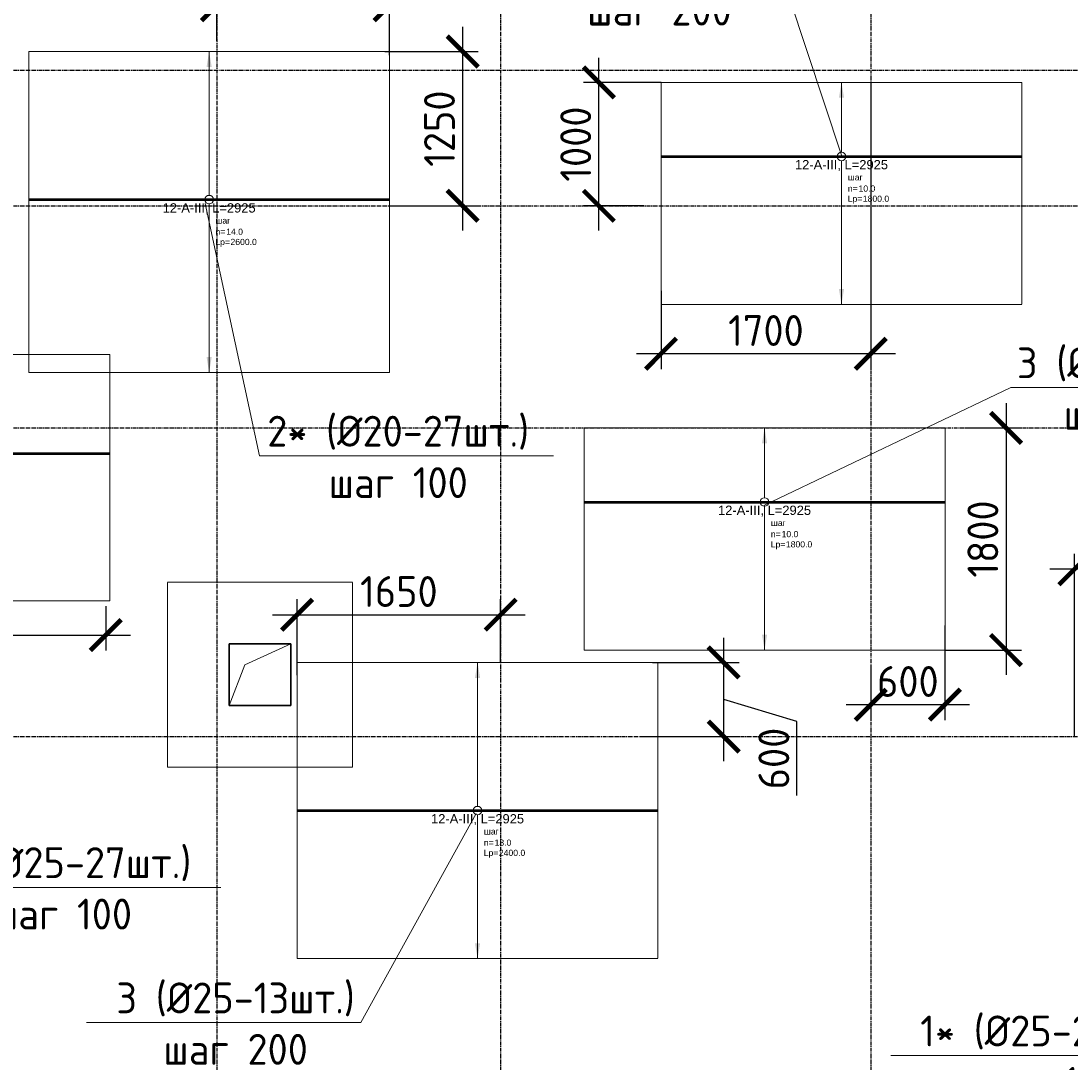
# Model space of a CAD drawing. Header units: millimetres. Extents: x -93479 to 1057970, y -66333 to 172656.
# Tile 324 of 473: x 575681 to 584191, y 37656 to 46100. Entities that reach past the tile are written whole.
import ezdxf
from ezdxf import colors
from ezdxf.entities.mleader import LeaderData, LeaderLine
from ezdxf.enums import TextEntityAlignment as Align
from ezdxf.math import Vec2, Vec3

# ---------------------------------------------------------------- set-up
doc = ezdxf.new("R2010")
doc.units = ezdxf.units.MM
doc.set_wipeout_variables(frame=1)
for name, pattern in [('01 Штриховая _4 мм_', [6, 3.5, -2.5]), ('______5', [1100, 800, -100, 100, -100]), ('GOST2.303 4', [7, 5, -2, 0]), ('HIDDEN2', [4.7625, 3.175, -1.5875]), ('осевая', [50.8, 31.75, -6.35, 6.35, -6.35])]:
    doc.linetypes.add(name, pattern=pattern)
for name, color, linetype, lineweight in [('0 Фундамент', 5, 'Continuous', 30), ('АрмСтер', 2, 'Continuous', 50), ('контур распр. стерхней', 2, 'GOST2.303 4', 20), ('Оси', 40, '______5', 18), ('подоснова', 151, 'Continuous', 5), ('РАЗМЕРЫ', 7, 'Continuous', 9)]:
    doc.layers.add(name, color=color, linetype=linetype, lineweight=lineweight)
doc.layers.add('АрмСтер_атрибуты', color=2, linetype='Continuous', lineweight=0, plot=False)
doc.styles.add('GOST-2.304_Type-B', font='GOST_Common.ttf')
doc.styles.get("Standard").update_dxf_attribs({"font": 'arial.ttf'})
doc.styles.add('Аннотативный', font='arial.ttf')
doc.dimstyles.new('СПДС', dxfattribs={"dimscale": 100, "dimtxt": 2.5, "dimasz": 2.5, "dimexe": 1.25, "dimexo": 0, "dimtad": 1, "dimdec": 0, "dimtxsty": 'GOST-2.304_Type-B', "dimblk": 'ARCHTICK', "dimcen": 2.5, "dimdle": 2, "dimadec": 0, "dimazin": 2, "dimtfac": 0.75, "dimtdec": 0, "dimtmove": 1, "dimatfit": 3, "dimfxl": 1, "dimtolj": 1, "dimarcsym": 1})

# ---------------------------------------------------------------- blocks, each defined once
blk = doc.blocks.new('оси')
at = {"layer": 'Оси', "color": 7, "linetype": 'осевая', "lineweight": 25, "transparency": 33554687}
for p, q in [((36213.5, 151.4), (36213.5, -36280.2)), ((38513.5, 151.4), (38513.5, -36280.2)), ((41513.5, 151.4), (41513.5, -36280.2)), ((-11815.1, -9706.9), (53620.6, -9706.9)), ((-11815.1, -10806.9), (53620.6, -10806.9)), ((-11815.1, -12606.9), (53620.6, -12606.9)), ((-11815.1, -15106.9), (53620.6, -15106.9))]:
    blk.add_line(p, q, dxfattribs=at)
blk = doc.blocks.new('_None')
blk = doc.blocks.new('*U532')
at = {"layer": 'РАЗМЕРЫ'}
for p, q in [((112.5, 1200), (-112.5, 1200)), ((112.5, -1200), (-112.5, -1200))]:
    blk.add_line(p, q, dxfattribs=at)
at = {"layer": 'РАЗМЕРЫ', "ltscale": 15}
blk.add_line((0, -1200), (0, 1200), dxfattribs=at)
at = {"layer": 'РАЗМЕРЫ'}
for points in [[(0, 1200), (20.9, 1074.8), (-20.9, 1074.8)], [(0, -1200), (20.9, -1074.8), (-20.9, -1074.8)]]:
    blk.add_solid(points, dxfattribs=at)
at = {"layer": 'АрмСтер_атрибуты', "color": 215, "ltscale": 15, "style": 'Аннотативный'}
for s, p in [('шаг', (51.4, -194.2)), ('n=', (51.4, -285.1)), ('Lр=', (50.2, -367.8))]:
    blk.add_text(s, height=50, dxfattribs=at).set_placement(p)
at = {"layer": 'АрмСтер_атрибуты', "style": 'Аннотативный', "flags": 8}
blk.add_attdef('ПОЗ', (110, 29.6), '', height=75, dxfattribs=at)
at = {"layer": 'АрмСтер_атрибуты', "flags": 9}
for tag, p in [('МАССА', (-1033.5, -10.5)), ('ОБОЗНАЧЕНИЕ', (-1033.5, -124.4))]:
    blk.add_attdef(tag, p, '', height=75, dxfattribs=at)
at = {"layer": 'АрмСтер_атрибуты', "color": 215, "style": 'Аннотативный'}
for tag, p, flags in [('ШАГ', (190.9, -194.2), 10), ('КОЛ', (138, -285.1), 8), ('ШИРИНА', (172.9, -367.8), 8)]:
    blk.add_attdef(tag, p, '', height=50, dxfattribs=dict(at, flags=flags))
at = {"linetype": 'Continuous', "lineweight": 0}
blk.add_wipeout([(35, 0), (28.3, 20.6), (10.8, 33.3), (-10.8, 33.3), (-28.3, 20.6), (-35, 0), (-28.3, -20.6), (-10.8, -33.3), (10.8, -33.3), (28.3, -20.6)], dxfattribs=at)
at = {"color": 0, "linetype": 'ByBlock', "lineweight": -2, "ltscale": 100}
blk.add_line((-1462.5, 0), (1462.5, 0), dxfattribs=at)
at = {"layer": 'РАЗМЕРЫ'}
blk.add_circle((0, 0), 35, dxfattribs=at)
at = {"layer": 'АрмСтер_атрибуты', "style": 'Аннотативный', "flags": 8}
blk.add_attdef('НАИМЕНОВАНИЕ', text='', height=75, dxfattribs=at).set_placement((0, -29.3), align=Align.TOP_CENTER)
blk = doc.blocks.new('_ArchTick')
at = {"color": 0, "linetype": 'ByBlock', "const_width": 0.15}
blk.add_lwpolyline([(-0.5, -0.5), (0.5, 0.5)], dxfattribs=at)
blk = doc.blocks.new('*D578')
at = {"layer": 'DEFPOINTS', "color": 0, "ltscale": 100, "transparency": 16777216}
for p in [(579568.1, 41289.1), (579568.1, 40902.1), (577918.4, 40798.1)]:
    blk.add_point(p, dxfattribs=at)
at = {"layer": 'РАЗМЕРЫ', "color": 0, "lineweight": -2, "transparency": 16777216}
for p, q in [((577918.4, 40798.1), (577918.4, 41414.1)), ((579568.1, 40902.1), (579568.1, 41414.1)), ((577718.4, 41289.1), (579768.1, 41289.1))]:
    blk.add_line(p, q, dxfattribs=at)
at = {"layer": 'РАЗМЕРЫ', "color": 0, "lineweight": -2, "ltscale": 100, "transparency": 16777216, "xscale": 250, "yscale": 250, "zscale": 250, "rotation": 180}
blk.add_blockref('_ArchTick', (577918.4, 41289.1), dxfattribs=at)
at = {"layer": 'РАЗМЕРЫ', "color": 0, "lineweight": -2, "ltscale": 100, "transparency": 16777216, "xscale": 250, "yscale": 250, "zscale": 250}
blk.add_blockref('_ArchTick', (579568.1, 41289.1), dxfattribs=at)
at = {"layer": 'РАЗМЕРЫ', "color": 0, "ltscale": 100, "transparency": 16777216, "insert": (578743.3, 41476.7), "char_height": 250, "attachment_point": 5, "style": 'GOST-2.304_Type-B'}
blk.add_mtext('\\A1;1650', dxfattribs=at)
blk = doc.blocks.new('*U536')
at = {"layer": 'РАЗМЕРЫ'}
for p, q in [((112.5, 600), (-112.5, 600)), ((112.5, -1200), (-112.5, -1200))]:
    blk.add_line(p, q, dxfattribs=at)
at = {"layer": 'РАЗМЕРЫ', "ltscale": 15}
blk.add_line((0, -1200), (0, 600), dxfattribs=at)
at = {"layer": 'РАЗМЕРЫ'}
for points in [[(0, 600), (20.9, 474.8), (-20.9, 474.8)], [(0, -1200), (20.9, -1074.8), (-20.9, -1074.8)]]:
    blk.add_solid(points, dxfattribs=at)
at = {"layer": 'АрмСтер_атрибуты', "color": 215, "ltscale": 15, "style": 'Аннотативный'}
for s, p in [('шаг', (51.4, -194.2)), ('n=', (51.4, -285.1)), ('Lр=', (50.2, -367.8))]:
    blk.add_text(s, height=50, dxfattribs=at).set_placement(p)
at = {"layer": 'АрмСтер_атрибуты', "style": 'Аннотативный', "flags": 8}
blk.add_attdef('ПОЗ', (110, 29.6), '', height=75, dxfattribs=at)
at = {"layer": 'АрмСтер_атрибуты', "flags": 9}
for tag, p in [('МАССА', (-1033.5, -10.5)), ('ОБОЗНАЧЕНИЕ', (-1033.5, -124.4))]:
    blk.add_attdef(tag, p, '', height=75, dxfattribs=at)
at = {"layer": 'АрмСтер_атрибуты', "color": 215, "style": 'Аннотативный'}
for tag, p, flags in [('ШАГ', (190.9, -194.2), 10), ('КОЛ', (138, -285.1), 8), ('ШИРИНА', (172.9, -367.8), 8)]:
    blk.add_attdef(tag, p, '', height=50, dxfattribs=dict(at, flags=flags))
at = {"linetype": 'Continuous', "lineweight": 0}
blk.add_wipeout([(35, 0), (28.3, 20.6), (10.8, 33.3), (-10.8, 33.3), (-28.3, 20.6), (-35, 0), (-28.3, -20.6), (-10.8, -33.3), (10.8, -33.3), (28.3, -20.6)], dxfattribs=at)
at = {"color": 0, "linetype": 'ByBlock', "lineweight": -2, "ltscale": 100}
blk.add_line((-1462.5, 0), (1462.5, 0), dxfattribs=at)
at = {"layer": 'РАЗМЕРЫ'}
blk.add_circle((0, 0), 35, dxfattribs=at)
at = {"layer": 'АрмСтер_атрибуты', "style": 'Аннотативный', "flags": 8}
blk.add_attdef('НАИМЕНОВАНИЕ', text='', height=75, dxfattribs=at).set_placement((0, -29.3), align=Align.TOP_CENTER)
blk = doc.blocks.new('*U539')
at = {"layer": 'РАЗМЕРЫ'}
for p, q in [((112.5, 1200), (-112.5, 1200)), ((112.5, -1400), (-112.5, -1400))]:
    blk.add_line(p, q, dxfattribs=at)
at = {"layer": 'РАЗМЕРЫ', "ltscale": 15}
blk.add_line((0, -1400), (0, 1200), dxfattribs=at)
at = {"layer": 'РАЗМЕРЫ'}
for points in [[(0, 1200), (20.9, 1074.8), (-20.9, 1074.8)], [(0, -1400), (20.9, -1274.8), (-20.9, -1274.8)]]:
    blk.add_solid(points, dxfattribs=at)
at = {"layer": 'АрмСтер_атрибуты', "color": 215, "ltscale": 15, "style": 'Аннотативный'}
for s, p in [('шаг', (51.4, -194.2)), ('n=', (51.4, -285.1)), ('Lр=', (50.2, -367.8))]:
    blk.add_text(s, height=50, dxfattribs=at).set_placement(p)
at = {"layer": 'АрмСтер_атрибуты', "style": 'Аннотативный', "flags": 8}
blk.add_attdef('ПОЗ', (110, 29.6), '', height=75, dxfattribs=at)
at = {"layer": 'АрмСтер_атрибуты', "flags": 9}
for tag, p in [('МАССА', (-1033.5, -10.5)), ('ОБОЗНАЧЕНИЕ', (-1033.5, -124.4))]:
    blk.add_attdef(tag, p, '', height=75, dxfattribs=at)
at = {"layer": 'АрмСтер_атрибуты', "color": 215, "style": 'Аннотативный'}
for tag, p, flags in [('ШАГ', (190.9, -194.2), 10), ('КОЛ', (138, -285.1), 8), ('ШИРИНА', (172.9, -367.8), 8)]:
    blk.add_attdef(tag, p, '', height=50, dxfattribs=dict(at, flags=flags))
at = {"linetype": 'Continuous', "lineweight": 0}
blk.add_wipeout([(35, 0), (28.3, 20.6), (10.8, 33.3), (-10.8, 33.3), (-28.3, 20.6), (-35, 0), (-28.3, -20.6), (-10.8, -33.3), (10.8, -33.3), (28.3, -20.6)], dxfattribs=at)
at = {"color": 0, "linetype": 'ByBlock', "lineweight": -2, "ltscale": 100}
blk.add_line((-1462.5, 0), (1462.5, 0), dxfattribs=at)
at = {"layer": 'РАЗМЕРЫ'}
blk.add_circle((0, 0), 35, dxfattribs=at)
at = {"layer": 'АрмСтер_атрибуты', "style": 'Аннотативный', "flags": 8}
blk.add_attdef('НАИМЕНОВАНИЕ', text='', height=75, dxfattribs=at).set_placement((0, -29.3), align=Align.TOP_CENTER)
blk = doc.blocks.new('*U549')
at = {"layer": 'РАЗМЕРЫ'}
for p, q in [((112.5, 800), (-112.5, 800)), ((112.5, -1200), (-112.5, -1200))]:
    blk.add_line(p, q, dxfattribs=at)
at = {"layer": 'РАЗМЕРЫ', "ltscale": 15}
blk.add_line((0, -1200), (0, 800), dxfattribs=at)
at = {"layer": 'РАЗМЕРЫ'}
for points in [[(0, 800), (20.9, 674.8), (-20.9, 674.8)], [(0, -1200), (20.9, -1074.8), (-20.9, -1074.8)]]:
    blk.add_solid(points, dxfattribs=at)
at = {"layer": 'АрмСтер_атрибуты', "color": 215, "ltscale": 15, "style": 'Аннотативный'}
for s, p in [('шаг', (51.4, -194.2)), ('n=', (51.4, -285.1)), ('Lр=', (50.2, -367.8))]:
    blk.add_text(s, height=50, dxfattribs=at).set_placement(p)
at = {"layer": 'АрмСтер_атрибуты', "style": 'Аннотативный', "flags": 8}
blk.add_attdef('ПОЗ', (110, 29.6), '', height=75, dxfattribs=at)
at = {"layer": 'АрмСтер_атрибуты', "color": 215, "style": 'Аннотативный'}
for tag, p, flags in [('ШАГ', (190.9, -194.2), 10), ('КОЛ', (138, -285.1), 8), ('ШИРИНА', (172.9, -367.8), 8)]:
    blk.add_attdef(tag, p, '', height=50, dxfattribs=dict(at, flags=flags))
at = {"layer": 'АрмСтер_атрибуты', "flags": 9}
for tag, p in [('МАССА', (-1521, -1010.5)), ('ОБОЗНАЧЕНИЕ', (-1521, -1124.4))]:
    blk.add_attdef(tag, p, '', height=75, dxfattribs=at)
at = {"linetype": 'Continuous', "lineweight": 0}
blk.add_wipeout([(35, 0), (28.3, 20.6), (10.8, 33.3), (-10.8, 33.3), (-28.3, 20.6), (-35, 0), (-28.3, -20.6), (-10.8, -33.3), (10.8, -33.3), (28.3, -20.6)], dxfattribs=at)
at = {"color": 0, "linetype": 'ByBlock', "lineweight": -2, "ltscale": 100}
blk.add_line((-1950, 0), (1950, 0), dxfattribs=at)
at = {"layer": 'РАЗМЕРЫ'}
blk.add_circle((0, 0), 35, dxfattribs=at)
at = {"layer": 'АрмСтер_атрибуты', "style": 'Аннотативный', "flags": 8}
blk.add_attdef('НАИМЕНОВАНИЕ', text='', height=75, dxfattribs=at).set_placement((0, -29.3), align=Align.TOP_CENTER)
blk = doc.blocks.new('*D618')
at = {"layer": 'DEFPOINTS', "color": 0, "ltscale": 100, "transparency": 16777216}
for p in [(584217.9, 41657.2), (588117.9, 40902.1), (584217.9, 40302.1)]:
    blk.add_point(p, dxfattribs=at)
at = {"layer": 'РАЗМЕРЫ', "color": 0, "lineweight": -2, "transparency": 16777216}
for p, q in [((584217.9, 40302.1), (584217.9, 41782.2)), ((588117.9, 40902.1), (588117.9, 41782.2)), ((588317.9, 41657.2), (584017.9, 41657.2))]:
    blk.add_line(p, q, dxfattribs=at)
at = {"layer": 'РАЗМЕРЫ', "color": 0, "lineweight": -2, "ltscale": 100, "transparency": 16777216, "xscale": 250, "yscale": 250, "zscale": 250, "rotation": 180}
blk.add_blockref('_ArchTick', (584217.9, 41657.2), dxfattribs=at)
at = {"layer": 'РАЗМЕРЫ', "color": 0, "lineweight": -2, "ltscale": 100, "transparency": 16777216, "xscale": 250, "yscale": 250, "zscale": 250}
blk.add_blockref('_ArchTick', (588117.9, 41657.2), dxfattribs=at)
at = {"layer": 'РАЗМЕРЫ', "color": 0, "ltscale": 100, "transparency": 16777216, "insert": (586167.9, 41844.8), "char_height": 250, "attachment_point": 5, "style": 'GOST-2.304_Type-B'}
blk.add_mtext('\\A1;3900', dxfattribs=at)
blk = doc.blocks.new('*D590')
at = {"layer": 'DEFPOINTS', "color": 0, "ltscale": 100, "transparency": 16777216}
for p in [(580364.2, 45602.4), (580868.1, 45602.4), (580729.4, 44602.1)]:
    blk.add_point(p, dxfattribs=at)
at = {"layer": 'РАЗМЕРЫ', "color": 0, "lineweight": -2, "transparency": 16777216}
for p, q in [((580364.2, 44402.1), (580364.2, 45802.4)), ((580868.1, 45602.4), (580239.2, 45602.4)), ((580729.4, 44602.1), (580239.2, 44602.1))]:
    blk.add_line(p, q, dxfattribs=at)
at = {"layer": 'РАЗМЕРЫ', "color": 0, "lineweight": -2, "ltscale": 100, "transparency": 16777216, "xscale": 250, "yscale": 250, "zscale": 250}
for p, rotation in [((580364.2, 45602.4), 90), ((580364.2, 44602.1), 270)]:
    blk.add_blockref('_ArchTick', p, dxfattribs=dict(at, rotation=rotation))
at = {"layer": 'РАЗМЕРЫ', "color": 0, "ltscale": 100, "transparency": 16777216, "insert": (580176.6, 45102.2), "char_height": 250, "attachment_point": 5, "rotation": 90, "style": 'GOST-2.304_Type-B'}
blk.add_mtext('\\A1;1000', dxfattribs=at)
blk = doc.blocks.new('*D591')
at = {"layer": 'DEFPOINTS', "color": 0, "ltscale": 100, "transparency": 16777216}
for p in [(582568.1, 45602.4), (580868.1, 43914), (580868.1, 43404)]:
    blk.add_point(p, dxfattribs=at)
at = {"layer": 'РАЗМЕРЫ', "color": 0, "lineweight": -2, "transparency": 16777216}
for p, q in [((582568.1, 45602.4), (582568.1, 43279)), ((580868.1, 43914), (580868.1, 43279)), ((582768.1, 43404), (580668.1, 43404))]:
    blk.add_line(p, q, dxfattribs=at)
at = {"layer": 'РАЗМЕРЫ', "color": 0, "lineweight": -2, "ltscale": 100, "transparency": 16777216, "xscale": 250, "yscale": 250, "zscale": 250, "rotation": 180}
blk.add_blockref('_ArchTick', (580868.1, 43404), dxfattribs=at)
at = {"layer": 'РАЗМЕРЫ', "color": 0, "lineweight": -2, "ltscale": 100, "transparency": 16777216, "xscale": 250, "yscale": 250, "zscale": 250}
blk.add_blockref('_ArchTick', (582568.1, 43404), dxfattribs=at)
at = {"layer": 'РАЗМЕРЫ', "color": 0, "ltscale": 100, "transparency": 16777216, "insert": (581718.1, 43591.9), "char_height": 250, "attachment_point": 5, "style": 'GOST-2.304_Type-B'}
blk.add_mtext('\\A1;1700', dxfattribs=at)
blk = doc.blocks.new('*D561')
at = {"layer": 'DEFPOINTS', "color": 0, "ltscale": 100, "transparency": 16777216}
for p in [(583168.6, 41202.1), (582568.1, 40870.5), (583168.6, 40560)]:
    blk.add_point(p, dxfattribs=at)
at = {"layer": 'РАЗМЕРЫ', "color": 0, "lineweight": -2, "transparency": 16777216}
for p, q in [((583168.6, 41202.1), (583168.6, 40435)), ((582568.1, 40870.5), (582568.1, 40435)), ((582368.1, 40560), (583368.6, 40560))]:
    blk.add_line(p, q, dxfattribs=at)
at = {"layer": 'РАЗМЕРЫ', "color": 0, "lineweight": -2, "ltscale": 100, "transparency": 16777216, "xscale": 250, "yscale": 250, "zscale": 250, "rotation": 180}
blk.add_blockref('_ArchTick', (582568.1, 40560), dxfattribs=at)
at = {"layer": 'РАЗМЕРЫ', "color": 0, "lineweight": -2, "ltscale": 100, "transparency": 16777216, "xscale": 250, "yscale": 250, "zscale": 250}
blk.add_blockref('_ArchTick', (583168.6, 40560), dxfattribs=at)
at = {"layer": 'РАЗМЕРЫ', "color": 0, "ltscale": 100, "transparency": 16777216, "insert": (582868.4, 40747.7), "char_height": 250, "attachment_point": 5, "style": 'GOST-2.304_Type-B'}
blk.add_mtext('\\A1;600', dxfattribs=at)
blk = doc.blocks.new('*D592')
at = {"layer": 'DEFPOINTS', "color": 0, "ltscale": 100, "transparency": 16777216}
for p in [(583326.5, 42802.1), (583168.6, 41002.1), (583664.3, 41002.1)]:
    blk.add_point(p, dxfattribs=at)
at = {"layer": 'РАЗМЕРЫ', "color": 0, "lineweight": -2, "transparency": 16777216}
for p, q in [((583664.3, 43002.1), (583664.3, 40802.1)), ((583326.5, 42802.1), (583789.3, 42802.1)), ((583168.6, 41002.1), (583789.3, 41002.1))]:
    blk.add_line(p, q, dxfattribs=at)
at = {"layer": 'РАЗМЕРЫ', "color": 0, "lineweight": -2, "ltscale": 100, "transparency": 16777216, "xscale": 250, "yscale": 250, "zscale": 250}
for p, rotation in [((583664.3, 42802.1), 90), ((583664.3, 41002.1), 270)]:
    blk.add_blockref('_ArchTick', p, dxfattribs=dict(at, rotation=rotation))
at = {"layer": 'РАЗМЕРЫ', "color": 0, "ltscale": 100, "transparency": 16777216, "insert": (583476.6, 41902.1), "char_height": 250, "attachment_point": 5, "rotation": 90, "style": 'GOST-2.304_Type-B'}
blk.add_mtext('\\A1;1800', dxfattribs=at)
blk = doc.blocks.new('*D593')
at = {"layer": 'DEFPOINTS', "color": 0, "ltscale": 100, "transparency": 16777216}
for p in [(578630.5, 45852.2), (578668, 44602.1), (579260, 44602.1)]:
    blk.add_point(p, dxfattribs=at)
at = {"layer": 'РАЗМЕРЫ', "color": 0, "lineweight": -2, "transparency": 16777216}
for p, q in [((579260, 46052.2), (579260, 44402.1)), ((578630.5, 45852.2), (579385, 45852.2)), ((578668, 44602.1), (579385, 44602.1))]:
    blk.add_line(p, q, dxfattribs=at)
at = {"layer": 'РАЗМЕРЫ', "color": 0, "lineweight": -2, "ltscale": 100, "transparency": 16777216, "xscale": 250, "yscale": 250, "zscale": 250}
for p, rotation in [((579260, 45852.2), 90), ((579260, 44602.1), 270)]:
    blk.add_blockref('_ArchTick', p, dxfattribs=dict(at, rotation=rotation))
at = {"layer": 'РАЗМЕРЫ', "color": 0, "ltscale": 100, "transparency": 16777216, "insert": (579072.4, 45227.2), "char_height": 250, "attachment_point": 5, "rotation": 90, "style": 'GOST-2.304_Type-B'}
blk.add_mtext('\\A1;1250', dxfattribs=at)
blk = doc.blocks.new('*D594')
at = {"layer": 'DEFPOINTS', "color": 0, "ltscale": 100, "transparency": 16777216}
for p in [(578668, 46227.4), (577268.1, 45938.4), (578668, 45822.2)]:
    blk.add_point(p, dxfattribs=at)
at = {"layer": 'РАЗМЕРЫ', "color": 0, "lineweight": -2, "transparency": 16777216}
for p, q in [((577268.1, 45938.4), (577268.1, 46352.4)), ((578668, 45822.2), (578668, 46352.4)), ((577068.1, 46227.4), (578868, 46227.4))]:
    blk.add_line(p, q, dxfattribs=at)
at = {"layer": 'РАЗМЕРЫ', "color": 0, "lineweight": -2, "ltscale": 100, "transparency": 16777216, "xscale": 250, "yscale": 250, "zscale": 250, "rotation": 180}
blk.add_blockref('_ArchTick', (577268.1, 46227.4), dxfattribs=at)
at = {"layer": 'РАЗМЕРЫ', "color": 0, "lineweight": -2, "ltscale": 100, "transparency": 16777216, "xscale": 250, "yscale": 250, "zscale": 250}
blk.add_blockref('_ArchTick', (578668, 46227.4), dxfattribs=at)
at = {"layer": 'РАЗМЕРЫ', "color": 0, "ltscale": 100, "transparency": 16777216, "insert": (577968.1, 46415), "char_height": 250, "attachment_point": 5, "style": 'GOST-2.304_Type-B'}
blk.add_mtext('\\A1;1400', dxfattribs=at)
blk = doc.blocks.new('*D564')
at = {"layer": 'DEFPOINTS', "color": 0, "ltscale": 100, "transparency": 16777216}
for p in [(576367.9, 41358.3), (572868.1, 41254), (576367.9, 41123.8)]:
    blk.add_point(p, dxfattribs=at)
at = {"layer": 'РАЗМЕРЫ', "color": 0, "lineweight": -2, "transparency": 16777216}
for p, q in [((576367.9, 41358.3), (576367.9, 40998.8)), ((572868.1, 41254), (572868.1, 40998.8)), ((572668.1, 41123.8), (576567.9, 41123.8))]:
    blk.add_line(p, q, dxfattribs=at)
at = {"layer": 'РАЗМЕРЫ', "color": 0, "lineweight": -2, "ltscale": 100, "transparency": 16777216, "xscale": 250, "yscale": 250, "zscale": 250, "rotation": 180}
blk.add_blockref('_ArchTick', (572868.1, 41123.8), dxfattribs=at)
at = {"layer": 'РАЗМЕРЫ', "color": 0, "lineweight": -2, "ltscale": 100, "transparency": 16777216, "xscale": 250, "yscale": 250, "zscale": 250}
blk.add_blockref('_ArchTick', (576367.9, 41123.8), dxfattribs=at)
at = {"layer": 'РАЗМЕРЫ', "color": 0, "ltscale": 100, "transparency": 16777216, "insert": (574618, 41311.5), "char_height": 250, "attachment_point": 5, "style": 'GOST-2.304_Type-B'}
blk.add_mtext('\\A1;3500', dxfattribs=at)
blk = doc.blocks.new('*D1461')
at = {"layer": 'DEFPOINTS', "color": 0, "ltscale": 100, "transparency": 16777216}
for p in [(580798.7, 40902.1), (581375.9, 40902.1), (580711.8, 40302.1)]:
    blk.add_point(p, dxfattribs=at)
at = {"layer": 'РАЗМЕРЫ', "color": 0, "lineweight": -2, "transparency": 16777216}
for p, q in [((581375.9, 40102.1), (581375.9, 41102.1)), ((580798.7, 40902.1), (581500.9, 40902.1)), ((581970, 40423.9), (581375.9, 40602.1)), ((581970, 39823.4), (581970, 40423.9)), ((580711.8, 40302.1), (581500.9, 40302.1))]:
    blk.add_line(p, q, dxfattribs=at)
at = {"layer": 'РАЗМЕРЫ', "color": 0, "lineweight": -2, "ltscale": 100, "transparency": 16777216, "xscale": 250, "yscale": 250, "zscale": 250}
for p, rotation in [((581375.9, 40902.1), 90), ((581375.9, 40302.1), 270)]:
    blk.add_blockref('_ArchTick', p, dxfattribs=dict(at, rotation=rotation))
at = {"layer": 'РАЗМЕРЫ', "color": 0, "ltscale": 100, "transparency": 16777216, "insert": (581782.4, 40123.6), "char_height": 250, "attachment_point": 5, "rotation": 90, "style": 'GOST-2.304_Type-B'}
blk.add_mtext('\\A1;600', dxfattribs=at)
blk = doc.blocks.new('блок')
at = {"layer": '0 Фундамент', "color": 7, "linetype": 'HIDDEN2', "lineweight": 0}
for p, q in [((677517.6, 103544.2), (677517.6, 105044.2)), ((677517.6, 105044.2), (679017.6, 105044.2)), ((679017.6, 103544.2), (679017.6, 105044.2)), ((677517.6, 103544.2), (679017.6, 103544.2))]:
    blk.add_line(p, q, dxfattribs=at)
at = {"layer": '0 Фундамент', "color": 7, "ltscale": 100}
for p, q in [((678517.6, 104544.2), (678017.6, 104544.2)), ((678017.6, 104544.2), (678017.6, 104044.2)), ((678517.6, 104044.2), (678517.6, 104544.2)), ((678017.6, 104044.2), (678517.6, 104044.2))]:
    blk.add_line(p, q, dxfattribs=at)
at = {"layer": '0 Фундамент', "color": 7, "lineweight": 20}
blk.add_lwpolyline([(678017.6, 104044.2), (678143.3, 104375.2), (678517.6, 104544.2)], dxfattribs=at)

msp = doc.modelspace()

# ---------------------------------------------------------------- linework, layer by layer
at = {"layer": 'контур распр. стерхней', "color": 7, "linetype": '01 Штриховая _4 мм_'}
for points in [[(578668, 43252.2), (575743, 43252.2), (575743, 45852.2), (578668, 45852.2)], [(583793.1, 43802.4), (580868.1, 43802.4), (580868.1, 45602.4), (583793.1, 45602.4)], [(583169.6, 41002.1), (580244.6, 41002.1), (580244.6, 42802.1), (583169.6, 42802.1)], [(580843.4, 38502.1), (577918.4, 38502.1), (577918.4, 40902.1), (580843.4, 40902.1)]]:
    msp.add_lwpolyline(points, close=True, dxfattribs=at)

# ---------------------------------------------------------------- block references
at = {"color": 7}
msp.add_blockref('оси', (541054.6, 55409), dxfattribs=at)

# ---------------------------------------------------------------- dimensions: what is measured, and where the dimension line sits
at = {"layer": 'РАЗМЕРЫ', "color": 7}
dim = msp.add_linear_dim(base=(584217.9, 41657.2), p1=(588117.9, 40902.1), p2=(584217.9, 40302.1), dimstyle='СПДС', dxfattribs=at)
dim.commit()
dim.dimension.update_dxf_attribs({"geometry": '*D618', "text_midpoint": (586167.9, 41844.8)})

# ---------------------------------------------------------------- leaders
at = {"layer": 'подоснова', "color": 7, "ltscale": 0.3}
ml = msp.add_multileader_mtext('Standard', dxfattribs=at)
ml.set_content('1* (%%C25-27шт.)\\Pшаг 100', color=7, style='GOST-2.304_Type-B')
ml.set_leader_properties(color=7, linetype='ByLayer', lineweight=15)
ml.set_arrow_properties(name='NONE')
ml.build(insert=Vec2(0, 0))
ml.multileader.update_dxf_attribs({"text_left_attachment_type": 6, "text_right_attachment_type": 6, "dogleg_length": 0.1, "arrow_head_size": 18})
ctx = ml.context
ctx.base_point, ctx.char_height, ctx.arrow_head_size, ctx.landing_gap_size, ctx.plane_origin = Vec3(574918.1, 39104.9), 250, 18, 20, Vec3(563985.3, 43125)
ctx.left_attachment, ctx.right_attachment, ctx.text_align_type = 6, 6, 1
notes = []
notes.append((ctx, [(0, (1, 1, 0), (574917.1, 39079.8), (1, 0), 0.1, [(0, [(572643.9, 40341.2)], 0, [])])]))
ctx.mtext.insert, ctx.mtext.alignment, ctx.mtext.flow_direction = Vec3(576016.5, 39404.9), 2, 5
ml = msp.add_multileader_mtext('Standard', dxfattribs=at)
ml.set_content('1* (%%C25-27шт.)\\Pшаг 100', color=7, style='GOST-2.304_Type-B')
ml.set_leader_properties(color=7, linetype='ByLayer', lineweight=15)
ml.set_arrow_properties(name='NONE')
ml.build(insert=Vec2(0, 0))
ml.multileader.update_dxf_attribs({"text_left_attachment_type": 6, "text_right_attachment_type": 6, "dogleg_length": 0.1, "arrow_head_size": 18})
ctx = ml.context
ctx.base_point, ctx.char_height, ctx.arrow_head_size, ctx.landing_gap_size, ctx.plane_origin = Vec3(582915.7, 37741), 250, 18, 20, Vec3(577485.3, 43125)
ctx.left_attachment, ctx.right_attachment, ctx.text_align_type = 6, 6, 1
notes.append((ctx, [(0, (1, 1, 0), (585113.5, 37715.9), (-1, 0), 0.1, [(0, [(586143.9, 40341.2)], 0, [])])]))
ctx.mtext.insert, ctx.mtext.alignment, ctx.mtext.flow_direction = Vec3(584014.1, 38041), 2, 5
for ctx, leaders in notes:
    for number, flags, end, landing, length, lines in leaders:
        leader = LeaderData()
        leader.index, (leader.has_last_leader_line, leader.has_dogleg_vector, leader.attachment_direction) = number, flags
        leader.last_leader_point, leader.dogleg_vector, leader.dogleg_length = Vec3(end), Vec3(landing), length
        for number, points, colour, breaks in lines:
            line = LeaderLine()
            line.index, line.vertices, line.color, line.breaks = number, Vec3.list(points), colors.encode_raw_color(colour), breaks
            leader.lines.append(line)
        ctx.leaders.append(leader)

# ---------------------------------------------------------------- next in the draw order: block references
at = {"layer": 'АрмСтер', "color": 7, "ltscale": 15}
ref = msp.add_blockref('*U539', (577205.5, 44652.2), dxfattribs=at)
ref.add_attrib('НАИМЕНОВАНИЕ', '12-A-III, L=2925', dxfattribs={"layer": 'АрмСтер_атрибуты', "height": 75, "style": 'Аннотативный', "flags": 8}).set_placement((577205.5, 44622.9), align=Align.TOP_CENTER)
ref.add_attrib('КОЛ', '14.0', (577343.6, 44367.1), dxfattribs={"layer": 'АрмСтер_атрибуты', "color": 215, "height": 50, "style": 'Аннотативный', "flags": 8})
ref.add_attrib('ШИРИНА', '2600.0', (577378.4, 44284.4), dxfattribs={"layer": 'АрмСтер_атрибуты', "color": 215, "height": 50, "style": 'Аннотативный', "flags": 8})
ref = msp.add_blockref('*U536', (582330.6, 45002.4), dxfattribs=at)
ref.add_attrib('НАИМЕНОВАНИЕ', '12-A-III, L=2925', dxfattribs={"layer": 'АрмСтер_атрибуты', "height": 75, "style": 'Аннотативный', "flags": 8}).set_placement((582330.6, 44973), align=Align.TOP_CENTER)
ref.add_attrib('КОЛ', '10.0', (582468.7, 44717.2), dxfattribs={"layer": 'АрмСтер_атрибуты', "color": 215, "height": 50, "style": 'Аннотативный', "flags": 8})
ref.add_attrib('ШИРИНА', '1800.0', (582503.5, 44634.6), dxfattribs={"layer": 'АрмСтер_атрибуты', "color": 215, "height": 50, "style": 'Аннотативный', "flags": 8})
ref = msp.add_blockref('*U536', (581707.1, 42202.1), dxfattribs=at)
ref.add_attrib('НАИМЕНОВАНИЕ', '12-A-III, L=2925', dxfattribs={"layer": 'АрмСтер_атрибуты', "height": 75, "style": 'Аннотативный', "flags": 8}).set_placement((581707.1, 42172.8), align=Align.TOP_CENTER)
ref.add_attrib('КОЛ', '10.0', (581845.2, 41917), dxfattribs={"layer": 'АрмСтер_атрибуты', "color": 215, "height": 50, "style": 'Аннотативный', "flags": 8})
ref.add_attrib('ШИРИНА', '1800.0', (581880, 41834.3), dxfattribs={"layer": 'АрмСтер_атрибуты', "color": 215, "height": 50, "style": 'Аннотативный', "flags": 8})
ref = msp.add_blockref('*U532', (579380.9, 39702.1), dxfattribs=at)
ref.add_attrib('НАИМЕНОВАНИЕ', '12-A-III, L=2925', dxfattribs={"layer": 'АрмСтер_атрибуты', "height": 75, "style": 'Аннотативный', "flags": 8}).set_placement((579380.9, 39672.8), align=Align.TOP_CENTER)
ref.add_attrib('КОЛ', '13.0', (579519, 39417), dxfattribs={"layer": 'АрмСтер_атрибуты', "color": 215, "height": 50, "style": 'Аннотативный', "flags": 8})
ref.add_attrib('ШИРИНА', '2400.0', (579553.8, 39334.3), dxfattribs={"layer": 'АрмСтер_атрибуты', "color": 215, "height": 50, "style": 'Аннотативный', "flags": 8})

# ---------------------------------------------------------------- next in the draw order: linework, layer by layer
at = {"layer": 'контур распр. стерхней', "color": 7, "linetype": '01 Штриховая _4 мм_'}
msp.add_lwpolyline([(576400.9, 41402.3), (572500.9, 41402.3), (572501.9, 43396.1), (576401.9, 43396.1)], close=True, dxfattribs=at)

# ---------------------------------------------------------------- next in the draw order: dimensions: what is measured, and where the dimension line sits
at = {"layer": 'РАЗМЕРЫ', "color": 7}
for base, p1, p2, picture, middle in [((578668, 46227.4), (577268.1, 45938.4), (578668, 45822.2), '*D594', (577968.1, 46415)), ((580868.1, 43404), (582568.1, 45602.4), (580868.1, 43914), '*D591', (581718.1, 43591.9)), ((579568.1, 41289.1), (577918.4, 40798.1), (579568.1, 40902.1), '*D578', (578743.3, 41476.7)), ((583168.6359, 40560.0432), (582568.1389, 40870.5309), (583168.6359, 41202.1225), '*D561', (582868.3874, 40747.6683))]:
    dim = msp.add_linear_dim(base=base, p1=p1, p2=p2, dimstyle='СПДС', dxfattribs=at)
    dim.commit()
    dim.dimension.update_dxf_attribs({"geometry": picture, "text_midpoint": middle})
for base, p1, p2, picture, middle in [((579260, 44602.1), (578630.5, 45852.2), (578668, 44602.1), '*D593', (579072.4, 45227.2)), ((580364.2, 45602.4), (580729.4, 44602.1), (580868.1, 45602.4), '*D590', (580176.6, 45102.2)), ((583664.3, 41002.1), (583326.5, 42802.1), (583168.6, 41002.1), '*D592', (583476.6, 41902.1)), ((581375.9, 40902.1), (580711.8, 40302.1), (580798.7, 40902.1), '*D1461', (581782.4, 40361.4))]:
    dim = msp.add_linear_dim(base=base, p1=p1, p2=p2, angle=90, dimstyle='СПДС', dxfattribs=at)
    dim.commit()
    dim.dimension.update_dxf_attribs({"geometry": picture, "text_midpoint": middle})

# ---------------------------------------------------------------- next in the draw order: leaders
at = {"layer": 'подоснова', "color": 7, "ltscale": 0.3}
ml = msp.add_multileader_mtext('Standard', dxfattribs=at)
ml.set_content('2 (%%C20-10шт.)\\Pшаг 200', color=7, style='GOST-2.304_Type-B')
ml.set_leader_properties(color=7, linetype='ByLayer', lineweight=15)
ml.set_arrow_properties(name='NONE')
ml.build(insert=Vec2(0, 0))
ml.multileader.update_dxf_attribs({"text_left_attachment_type": 6, "text_right_attachment_type": 6, "dogleg_length": 0.1, "arrow_head_size": 18})
ctx = ml.context
ctx.base_point, ctx.char_height, ctx.arrow_head_size, ctx.landing_gap_size, ctx.plane_origin = Vec3(579842.7, 46430), 250, 18, 20, Vec3(574314.4, 45129.6)
ctx.left_attachment, ctx.right_attachment, ctx.text_align_type = 6, 6, 1
notes = []
notes.append((ctx, [(0, (1, 1, 0), (581869.3, 46404.9), (-1, 0), 0.1, [(0, [(582330.6, 45012.4)], 0, [])])]))
ctx.mtext.insert, ctx.mtext.alignment, ctx.mtext.flow_direction = Vec3(580855.5, 46730), 2, 5
ml = msp.add_multileader_mtext('Standard', dxfattribs=at)
ml.set_content('2* (%%C20-27шт.)\\Pшаг 100', color=7, style='GOST-2.304_Type-B')
ml.set_leader_properties(color=7, linetype='ByLayer', lineweight=15)
ml.set_arrow_properties(name='NONE')
ml.build(insert=Vec2(0, 0))
ml.multileader.update_dxf_attribs({"text_left_attachment_type": 6, "text_right_attachment_type": 6, "dogleg_length": 0.1, "arrow_head_size": 18})
ctx = ml.context
ctx.base_point, ctx.char_height, ctx.arrow_head_size, ctx.landing_gap_size, ctx.plane_origin = Vec3(577614.5, 42601), 250, 18, 20, Vec3(569158.3, 44739.5)
ctx.left_attachment, ctx.right_attachment, ctx.text_align_type = 6, 6, 1
notes.append((ctx, [(0, (1, 1, 0), (577613.4, 42575.9), (1, 0), 0.1, [(0, [(577174.5, 44622.2)], 0, [])])]))
ctx.mtext.insert, ctx.mtext.alignment, ctx.mtext.flow_direction = Vec3(578737.9, 42901), 2, 5
ml = msp.add_multileader_mtext('Standard', dxfattribs=at)
ml.set_content('3 (%%C25-10шт.)\\Pшаг 200', color=7, style='GOST-2.304_Type-B')
ml.set_leader_properties(color=7, linetype='ByLayer', lineweight=15)
ml.set_arrow_properties(name='NONE')
ml.build(insert=Vec2(0, 0))
ml.multileader.update_dxf_attribs({"text_left_attachment_type": 6, "text_right_attachment_type": 6, "dogleg_length": 0.1, "arrow_head_size": 18})
ctx = ml.context
ctx.base_point, ctx.char_height, ctx.arrow_head_size, ctx.landing_gap_size, ctx.plane_origin = Vec3(583703.7, 43154.9), 250, 18, 20, Vec3(573684.9, 42292.4)
ctx.left_attachment, ctx.right_attachment, ctx.text_align_type = 6, 6, 1
notes.append((ctx, [(0, (1, 1, 0), (583702.6, 43129.8), (1, 0), 0.1, [(0, [(581701.1, 42175.1)], 0, [])])]))
ctx.mtext.insert, ctx.mtext.alignment, ctx.mtext.flow_direction = Vec3(584716.5, 43454.9), 2, 5
ml = msp.add_multileader_mtext('Standard', dxfattribs=at)
ml.set_content('3 (%%C25-13шт.)\\Pшаг 200', color=7, style='GOST-2.304_Type-B')
ml.set_leader_properties(color=7, linetype='ByLayer', lineweight=15)
ml.set_arrow_properties(name='NONE')
ml.build(insert=Vec2(0, 0))
ml.multileader.update_dxf_attribs({"text_left_attachment_type": 6, "text_right_attachment_type": 6, "dogleg_length": 0.1, "arrow_head_size": 18})
ctx = ml.context
ctx.base_point, ctx.char_height, ctx.arrow_head_size, ctx.landing_gap_size, ctx.plane_origin = Vec3(576407.1, 38008.8), 250, 18, 20, Vec3(571353.7, 39794.4)
ctx.left_attachment, ctx.right_attachment, ctx.text_align_type = 6, 6, 1
notes.append((ctx, [(0, (1, 1, 0), (578433.8, 37983.8), (-1, 0), 0.1, [(0, [(579369.9, 39677.1)], 0, [])])]))
ctx.mtext.insert, ctx.mtext.alignment, ctx.mtext.flow_direction = Vec3(577419.9, 38308.8), 2, 5
for ctx, leaders in notes:
    for number, flags, end, landing, length, lines in leaders:
        leader = LeaderData()
        leader.index, (leader.has_last_leader_line, leader.has_dogleg_vector, leader.attachment_direction) = number, flags
        leader.last_leader_point, leader.dogleg_vector, leader.dogleg_length = Vec3(end), Vec3(landing), length
        for number, points, colour, breaks in lines:
            line = LeaderLine()
            line.index, line.vertices, line.color, line.breaks = number, Vec3.list(points), colors.encode_raw_color(colour), breaks
            leader.lines.append(line)
        ctx.leaders.append(leader)

# ---------------------------------------------------------------- next in the draw order: block references
at = {"layer": 'АрмСтер', "color": 7, "ltscale": 15}
ref = msp.add_blockref('*U549', (574451.9, 42596.1), dxfattribs=at)
ref.add_attrib('НАИМЕНОВАНИЕ', '12-A-III, L=3900', dxfattribs={"layer": 'АрмСтер_атрибуты', "height": 75, "style": 'Аннотативный', "flags": 8}).set_placement((574451.9, 42566.8), align=Align.TOP_CENTER)
ref.add_attrib('КОЛ', '11.0', (574590, 42311), dxfattribs={"layer": 'АрмСтер_атрибуты', "color": 215, "height": 50, "style": 'Аннотативный', "flags": 8})
ref.add_attrib('ШИРИНА', '2000.0', (574624.8, 42228.3), dxfattribs={"layer": 'АрмСтер_атрибуты', "color": 215, "height": 50, "style": 'Аннотативный', "flags": 8})

# ---------------------------------------------------------------- next in the draw order: block references
at = {"layer": 'РАЗМЕРЫ', "color": 7}
msp.add_blockref('блок', (-100649.5, -63492), dxfattribs=at)

# ---------------------------------------------------------------- next in the draw order: dimensions: what is measured, and where the dimension line sits
dim = msp.add_linear_dim(base=(576367.9, 41123.8), p1=(572868.1, 41254), p2=(576367.9, 41358.3), dimstyle='СПДС', dxfattribs=at)
dim.commit()
dim.dimension.update_dxf_attribs({"geometry": '*D564', "text_midpoint": (574618, 41311.5)})

doc.saveas('drawing.dxf')
